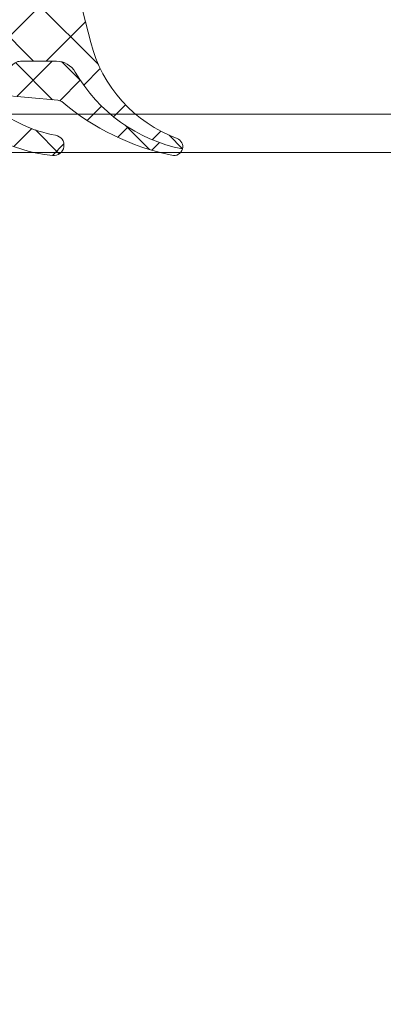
# Model space of a CAD drawing. Header units: millimetres. Extents: x 213386 to 506888, y 183055 to 450952.
# Tile 761 of 1056: x 387053 to 387069, y 342605 to 342649. Entities that reach past the tile are written whole.
import ezdxf

# ---------------------------------------------------------------- set-up
doc = ezdxf.new("R2010")
doc.units = ezdxf.units.MM
doc.layers.add('FASÁDA DETAILNÍ', color=255, linetype='Continuous', lineweight=0)
doc.layers.add('NOVA', color=255, linetype='Continuous', lineweight=0)

# ---------------------------------------------------------------- blocks, each defined once
blk = doc.blocks.new('A$C69D17D4D')
at = {"layer": 'FASÁDA DETAILNÍ'}
h = blk.add_hatch(dxfattribs=at)
h.set_pattern_fill('ANSI37', color=256, scale=0.625, angle=90, style=0)
h.set_pattern_definition([(135, (-4457.505250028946, 0), (-1.403165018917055, -1.403165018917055), []), (225, (-4457.505250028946, 0), (1.403165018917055, -1.403165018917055), [])])
edge = h.paths.add_edge_path()
edge.add_ellipse((-10911.61845544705, 24900.19755051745), major_axis=(-5.039467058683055, 0), ratio=1, start_angle=209.7917844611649, end_angle=265.03553873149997, ccw=False)
edge.add_ellipse((-10907.50537096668, 24902.55235072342), major_axis=(-0.3000000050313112, 0), ratio=1, start_angle=180.0006926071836, end_angle=209.7921729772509, ccw=False)
edge.add_line((-10907.20537096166, 24902.5523543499), (-10907.20536796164, 24902.01807034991))
edge.add_ellipse((-10907.50536772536, 24902.01806911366), major_axis=(-0.2999997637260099, 0), ratio=1, start_angle=89.99995487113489, end_angle=180.0002361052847, ccw=False)
edge.add_line((-10907.50536796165, 24901.71806934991), (-10909.05536496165, 24901.71806934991))
edge.add_ellipse((-10909.05535732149, 24901.41805870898), major_axis=(-0.3000106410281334, 0), ratio=1, start_angle=270.0014591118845, end_angle=359.9956760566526)
edge.add_line((-10909.35536796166, 24901.4180813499), (-10909.35537896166, 24900.01809934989))
edge.add_ellipse((-10909.65536879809, 24900.01810218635), major_axis=(-0.2999898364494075, 0), ratio=1, start_angle=90.00035074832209, end_angle=179.9994582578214, ccw=False)
edge.add_line((-10909.65536696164, 24899.71811234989), (-10911.35537896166, 24899.71811234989))
edge.add_ellipse((-10911.35537182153, 24900.01812249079), major_axis=(-0.3000101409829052, 0), ratio=1, start_angle=0.004419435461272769, end_angle=89.998636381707, ccw=False)
edge.add_line((-10911.65538196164, 24900.01809934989), (-10911.65537096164, 24901.5819303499))
edge.add_ellipse((-10911.95653002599, 24901.61478737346), major_axis=(-0.3029461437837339, 0), ratio=1, start_angle=173.7735490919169, end_angle=283.483577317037)
edge.add_ellipse((-10920.66145315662, 24912.93075169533), major_axis=(-14.0007663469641, 0), ratio=1, start_angle=105.30173220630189, end_angle=128.075620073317, ccw=False)
edge.add_ellipse((-10916.85473958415, 24898.93851392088), major_axis=(-0.5004721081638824, 0), ratio=1, start_angle=-77.08239147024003, end_angle=39.80663436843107)
edge.add_line((-10917.23920696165, 24898.61811234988), (-10908.95592796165, 24898.61811234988))
edge.add_ellipse((-10908.95592849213, 24899.11811205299), major_axis=(-0.499999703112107, 0), ratio=1, start_angle=90.00006078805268, end_angle=150.0000196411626)
edge.add_line((-10908.52291596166, 24898.86811234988), (-10908.34970996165, 24899.1681123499))
edge.add_ellipse((-10907.91669743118, 24898.91811264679), major_axis=(-0.4999997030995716, 0), ratio=1, start_angle=270.0000607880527, end_angle=330.0000196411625, ccw=False)
edge.add_line((-10907.91669796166, 24899.4181123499), (-10906.28734996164, 24899.4181123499))
edge.add_ellipse((-10906.28734918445, 24898.41811299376), major_axis=(-0.9999993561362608, 0), ratio=1, start_angle=210.0503388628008, end_angle=270.0000445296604, ccw=False)
edge.add_ellipse((-10899.10296847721, 24902.57443977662), major_axis=(-7.300023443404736, 0), ratio=1, start_angle=30.05035458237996, end_angle=78.71444631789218)
edge.add_ellipse((-10900.91820058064, 24895.51810276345), major_axis=(-0.3999905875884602, 0), ratio=1, start_angle=165.1470247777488, end_angle=249.4981705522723)
edge.add_ellipse((-10898.54413363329, 24901.86720088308), major_axis=(-6.378448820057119, 0), ratio=1, start_angle=14.45259778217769, end_angle=69.4981254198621, ccw=False)
edge.add_line((-10904.72073296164, 24900.2752743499), (-10905.08431996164, 24901.6859813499))
edge.add_line((-10905.08431996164, 24901.6859813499), (-10905.29443296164, 24902.54868234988))
edge.add_ellipse((-10910.63105567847, 24901.218117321), major_axis=(-5.499995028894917, 0), ratio=1, start_angle=193.999954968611, end_angle=270.0000342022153)
edge.add_line((-10910.63105896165, 24906.71811234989), (-10923.04908696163, 24906.71811234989))
edge.add_line((-10923.04908696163, 24906.71811234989), (-10924.41214396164, 24906.43049334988))
edge.add_ellipse((-10924.51537657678, 24906.91971968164), major_axis=(-0.499999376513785, 0), ratio=1, start_angle=40.28375159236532, end_angle=101.91530077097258, ccw=False)
edge.add_line((-10924.89680196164, 24906.59643334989), (-10926.47041296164, 24908.45304134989))
edge.add_ellipse((-10927.04255196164, 24907.96811184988), major_axis=(-0.7499997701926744, 0), ratio=1, start_angle=-139.7162938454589, end_angle=40.28370615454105)
edge.add_line((-10927.61469096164, 24907.48318234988), (-10925.65540496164, 24905.17153834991))
edge.add_ellipse((-10924.89255335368, 24905.81811051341), major_axis=(-0.999999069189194, 0), ratio=1, start_angle=40.2836986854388, end_angle=101.9152478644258)
edge.add_line((-10924.68608896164, 24904.83965734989), (-10922.89255196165, 24905.21811234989))
edge.add_line((-10922.89255196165, 24905.21811234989), (-10911.18235096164, 24905.21811234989))
h = blk.add_hatch(dxfattribs=at)
h.set_pattern_fill('ANSI37', color=256, scale=0.48, angle=90, style=0)
h.set_pattern_definition([(135, (-4457.505250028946, 0), (-1.077630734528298, -1.077630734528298), []), (225, (-4457.505250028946, 0), (1.077630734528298, -1.077630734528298), [])])
edge = h.paths.add_edge_path()
edge.add_arc((-10911.74425753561, 24897.4171130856), 0.4999992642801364, 39.40733718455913, 89.99993422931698)
edge.add_line((-10911.74425696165, 24897.91711234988), (-10913.60635396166, 24897.91711234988))
edge.add_arc((-10913.60635361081, 24897.61711215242), 0.3000001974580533, 90.00006700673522, 227.3578430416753)
edge.add_arc((-10910.0389388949, 24901.49090711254), 5.566188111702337, 227.3577388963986, 257.8089673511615)
edge.add_arc((-10911.42223284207, 24895.60683082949), 0.4897187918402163, -107.0139722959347, 64.88275715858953, ccw=False)
edge.add_arc((-10909.47634151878, 24903.94658868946), 9.052420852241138, 222.7933211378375, 256.6565612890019, ccw=False)
edge.add_arc((-10918.32051823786, 24895.7587084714), 2.999999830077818, 42.79328687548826, 65.24509699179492)
edge.add_arc((-10916.85473608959, 24898.93751455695), 0.5004751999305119, 219.8064341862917, 245.24482424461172, ccw=False)
edge.add_line((-10917.23920696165, 24898.61711234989), (-10908.95592796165, 24898.61711234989))
edge.add_arc((-10908.95592849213, 24899.11711205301), 0.499999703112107, 270.0000607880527, 330.0000196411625)
edge.add_line((-10908.52291596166, 24898.86711234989), (-10908.34970996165, 24899.16711234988))
edge.add_arc((-10907.91669743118, 24898.91711264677), 0.4999997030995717, 90.00006078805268, 150.0000196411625, ccw=False)
edge.add_line((-10907.91669796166, 24899.41711234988), (-10906.28734996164, 24899.41711234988))
edge.add_arc((-10906.28734918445, 24898.41711299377), 0.999999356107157, 30.050338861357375, 90.00004452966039, ccw=False)
edge.add_arc((-10899.10296847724, 24902.57343977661), 7.300023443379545, 210.0503545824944, 258.7144463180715)
edge.add_arc((-10900.91820105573, 24895.51710271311), 0.3999910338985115, 254.9987233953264, 345.14704919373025, ccw=False)
edge.add_arc((-10898.7914805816, 24906.0366067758), 11.13157184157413, 229.4130387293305, 258.4423422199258, ccw=False)
edge.add_line((-10906.03369696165, 24897.58307534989), (-10906.22591396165, 24897.6407763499))
edge.add_line((-10906.22591396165, 24897.6407763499), (-10908.94312096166, 24897.8786143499))
edge.add_arc((-10908.96927996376, 24897.57975707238), 0.2999999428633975, 84.99764491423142, 230.9690488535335)
edge.add_arc((-10905.17510792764, 24902.25998317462), 6.324969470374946, 230.9689666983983, 259.5200292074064)
edge.add_arc((-10906.40398526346, 24895.58214734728), 0.4650353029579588, -97.52813710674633, 80.29202624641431, ccw=False)
edge.add_arc((-10905.75448644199, 24902.33847968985), 7.252239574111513, 219.4075108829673, 264.3783283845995, ccw=False)
blk.add_line((-11388.49992168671, 24897.00002419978), (-8504.500121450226, 24897.00001930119), dxfattribs=at)
at = {"layer": 'FASÁDA DETAILNÍ', "extrusion": (0, 0, -1)}
blk.add_lwpolyline([(10912.02716696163, 24901.90938334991, 0.0996982), (10916.96661996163, 24899.42632034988, -0.559391), (10917.23920696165, 24898.61811234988), (10908.95592796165, 24898.61811234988), (10908.95592796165, 24898.61811234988, -0.267949), (10908.52291596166, 24898.86811234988), (10908.34970996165, 24899.1681123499), (10908.34970996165, 24899.1681123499, 0.267949), (10907.91669796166, 24899.4181123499), (10906.28734996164, 24899.4181123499), (10906.28734996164, 24899.4181123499, 0.267714), (10905.42176396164, 24898.9188733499, -0.215587), (10900.53157496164, 24895.41556934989, -0.385623), (10900.77810896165, 24895.89275834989, 0.244909), (10904.72073296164, 24900.2752743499), (10905.08431996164, 24901.6859813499)], format="xyb", dxfattribs=at)
at = {"layer": 'FASÁDA DETAILNÍ'}
for points in [[(-10908.34970996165, 24899.16711234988, -0.267949), (-10907.91669796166, 24899.41711234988), (-10906.28734996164, 24899.41711234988), (-10906.28734996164, 24899.41711234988, -0.267714), (-10905.42176396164, 24898.91787334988, 0.215587), (-10900.53157496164, 24895.4145693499, -0.414972), (-10901.02173496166, 24895.1307433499, -0.127346), (-10906.03369696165, 24897.58307534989), (-10906.22591396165, 24897.6407763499), (-10908.94312096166, 24897.8786143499)], [(-10909.15820196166, 24897.34671534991, 0.125226), (-10906.32556796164, 24896.04052334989, -0.981156), (-10906.46491096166, 24895.12112034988, -0.19878), (-10911.35793196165, 24897.73452734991)]]:
    blk.add_lwpolyline(points, format="xyb", dxfattribs=at)
blk.add_lwpolyline([(-10834.85999242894, 24895.25402419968), (-10447.16921557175, 24895.25402419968), (-10447.16921557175, 24851.25402419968), (-10834.85999242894, 24851.25402419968), (-10915.8308712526, 24851.25402419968), (-10915.8308712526, 24895.25402419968)], close=True, dxfattribs=at)

msp = doc.modelspace()

# ---------------------------------------------------------------- block references
at = {"layer": 'NOVA', "ltscale": 300}
msp.add_blockref('A$C69D17D4D', (397960.6382589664, 317748.1544064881), dxfattribs=at)

doc.saveas('drawing.dxf')
